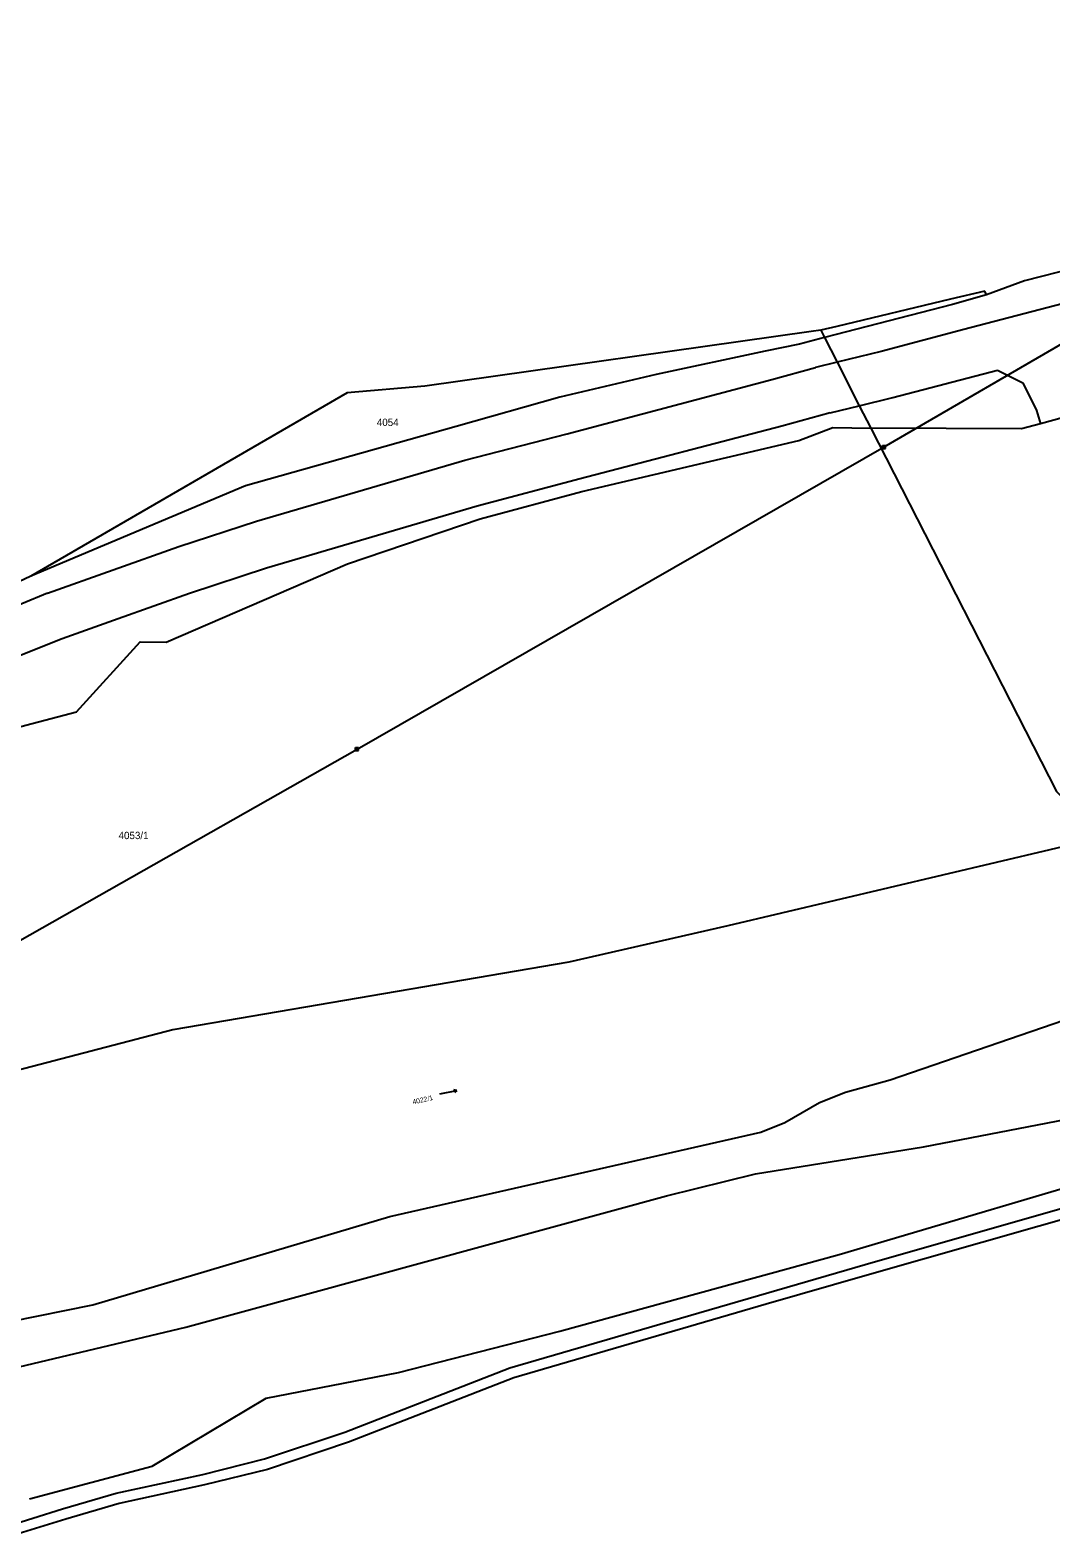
# Model space of a CAD drawing. Extents: x -869103 to -863415, y -1015889 to -1012477.
# Drawn here: x -868437.4 to -868200.8, y -1014156.3 to -1013806.9 of the extents above; entities that cross this region are included whole.
import ezdxf

# ---------------------------------------------------------------- set-up
doc = ezdxf.new("R2010")
doc.units = 0
for name, color, linetype in [('Hranice katastralního území', 7, 'Continuous'), ('Hranice parcel', 7, 'Continuous'), ('Parcelní čísla', 7, 'Continuous'), ('Poz předměty', 7, 'Continuous'), ('Vnitřní kresba', 7, 'Continuous'), ('Značky kultur', 7, 'Continuous')]:
    doc.layers.add(name, color=color, linetype=linetype)

msp = doc.modelspace()

# ---------------------------------------------------------------- linework, layer by layer
at = {"layer": 'Hranice katastralního území'}
for p, q in [((-868216.08, -1013867.41), (-868224.08, -1013869.32)), ((-868224.08, -1013869.32), (-868250.44, -1013875.6)), ((-868250.44, -1013875.6), (-868254.15, -1013876.48)), ((-868256.39, -1013876.8), (-868345.9, -1013889.45)), ((-868254.15, -1013876.48), (-868256.39, -1013876.8)), ((-868345.9, -1013889.45), (-868363.93, -1013891.03)), ((-868363.93, -1013891.03), (-868437.26, -1013933.51)), ((-868437.26, -1013933.51), (-868449.58, -1013939.22))]:
    msp.add_line(p, q, dxfattribs=at)
for points in [[(-868187.46, -1013860.15), (-868195.36, -1013862.12), (-868206.87, -1013865.06)], [(-868206.87, -1013865.06), (-868215.73, -1013868.31), (-868216.08, -1013867.41)]]:
    msp.add_lwpolyline(points, dxfattribs=at)
at = {"layer": 'Hranice parcel'}
for p, q in [((-868216.08, -1013867.41), (-868224.08, -1013869.32)), ((-868224.08, -1013869.32), (-868250.44, -1013875.6)), ((-868250.44, -1013875.6), (-868254.15, -1013876.48)), ((-868256.39, -1013876.8), (-868345.9, -1013889.45)), ((-868253.27, -1013878.2), (-868259.04, -1013879.73)), ((-868254.15, -1013876.48), (-868256.39, -1013876.8)), ((-868254.15, -1013876.48), (-868253.27, -1013878.2)), ((-868345.9, -1013889.45), (-868363.93, -1013891.03)), ((-868363.93, -1013891.03), (-868437.26, -1013933.51)), ((-868251.32, -1013899), (-868242.56, -1013899.17)), ((-868437.26, -1013933.51), (-868449.58, -1013939.22))]:
    msp.add_line(p, q, dxfattribs=at)
for points in [[(-868187.46, -1013860.15), (-868195.36, -1013862.12), (-868206.87, -1013865.06)], [(-868206.87, -1013865.06), (-868215.73, -1013868.31), (-868216.08, -1013867.41)], [(-868253.27, -1013878.2), (-868250.36, -1013883.91), (-868245.2, -1013894), (-868242.56, -1013899.17)], [(-868259.04, -1013879.73), (-868267, -1013881.32), (-868292.32, -1013886.72), (-868314.64, -1013891.96), (-868338.63, -1013898.8), (-868387.51, -1013912.53), (-868437.26, -1013933.51)], [(-868172.6, -1013889.83), (-868197.9, -1013896.72), (-868203.17, -1013898.15), (-868207.6, -1013899.36), (-868242.56, -1013899.17)], [(-868583.7, -1014019.96), (-868577.98, -1014017.42), (-868565.3, -1014012.5), (-868544.64, -1014004.08), (-868518.89, -1013993.58), (-868471.65, -1013976.71), (-868426.69, -1013964.89), (-868411.92, -1013948.72), (-868405.89, -1013948.77), (-868363.81, -1013930.65), (-868333.1, -1013920.22), (-868309.55, -1013913.82), (-868259.21, -1013902), (-868251.32, -1013899)], [(-868242.56, -1013899.17), (-868199.47, -1013983.4), (-868188.6, -1013993.99)], [(-868188.6, -1013993.99), (-868275.65, -1014014.53), (-868312.56, -1014022.91), (-868404.33, -1014038.61), (-868523.03, -1014069.6), (-868528.66, -1014067.56), (-868561.58, -1014055.1), (-868580.35, -1014054.24), (-868590.41, -1014053.78), (-868595.86, -1014053.53), (-868631.45, -1014067.42)], [(-868591.62, -1014103.18), (-868585.42, -1014103.82), (-868575.39, -1014104.86), (-868514.07, -1014111.22), (-868494.97, -1014112.05), (-868479.09, -1014111.46), (-868441.95, -1014106.19), (-868422.89, -1014102.38), (-868354.02, -1014081.9), (-868268.05, -1014062.31), (-868262.48, -1014060.08), (-868254.43, -1014055.44), (-868248.41, -1014053.05), (-868238.03, -1014050.23), (-868185.19, -1014032.06), (-868130.14, -1014014.87), (-868115.17, -1014010.88), (-868041.6, -1013995.22), (-868023.95, -1013994.22), (-868001.49, -1013995.1), (-867897.52, -1014004.41), (-867723.38, -1014053.39)], [(-868453.05, -1014119.81), (-868401.3, -1014107.55), (-868289.92, -1014077.05), (-868269.27, -1014071.99), (-868230.3, -1014065.77), (-868177.49, -1014055.57), (-868049.39, -1014020.82), (-868038.72, -1014018.67), (-868035.5, -1014018.43), (-868002.16, -1014019.4), (-867930.72, -1014025.47), (-867913.39, -1014027.73), (-867896.49, -1014031.14), (-867874.43, -1014036.86), (-867798.47, -1014059.21), (-867699.52, -1014084)], [(-868437.57, -1014147.33), (-868409.14, -1014139.73), (-868382.69, -1014124), (-868352.05, -1014118), (-868314.63, -1014108.44), (-868249.83, -1014090.72), (-868104.72, -1014047.73), (-868059.96, -1014035.8), (-868039.46, -1014032.13), (-868020.37, -1014029.96)], [(-868443.65, -1014153.92), (-868429.88, -1014149.63), (-868417.46, -1014146.02), (-868397.37, -1014141.64), (-868383.05, -1014138.07), (-868364.47, -1014131.86), (-868326.2, -1014116.94), (-868295.67, -1014108.06), (-868243.87, -1014093.02), (-868164.12, -1014070.24), (-868137.03, -1014062.86), (-868123.79, -1014059.85), (-868106.06, -1014054.83), (-868086.9, -1014049.57), (-868063.52, -1014045.33), (-868031.59, -1014041.18), (-868006.04, -1014039.84), (-867989.18, -1014040.21), (-867963.1, -1014042.16), (-867935.39, -1014045.74), (-867915.29, -1014048.87), (-867890.76, -1014054.91), (-867845.01, -1014068.87), (-867774.19, -1014090.9)], [(-868163.63, -1014072.73), (-868243.35, -1014095.44), (-868266.81, -1014102.2), (-868325.32, -1014119.28), (-868363.59, -1014134.19), (-868382.42, -1014140.48), (-868397.03, -1014144.1), (-868416.79, -1014148.42), (-868429.18, -1014152.01), (-868443.17, -1014156.35)]]:
    msp.add_lwpolyline(points, dxfattribs=at)
at = {"layer": 'Poz předměty'}
for p, q in [((-868239.47, -1013903.52), (-868073.06, -1013806.94)), ((-868361.62, -1013973.56), (-868239.47, -1013903.52)), ((-868239.82, -1013903.17), (-868239.12, -1013903.17)), ((-868239.82, -1013903.87), (-868239.82, -1013903.17)), ((-868239.82, -1013903.31), (-868239.12, -1013903.31)), ((-868239.82, -1013903.45), (-868239.12, -1013903.45)), ((-868239.82, -1013903.59), (-868239.12, -1013903.59)), ((-868239.82, -1013903.73), (-868239.12, -1013903.73)), ((-868239.82, -1013903.87), (-868239.12, -1013903.87)), ((-868239.68, -1013903.87), (-868239.68, -1013903.17)), ((-868239.54, -1013903.87), (-868239.54, -1013903.17)), ((-868239.4, -1013903.87), (-868239.4, -1013903.17)), ((-868239.26, -1013903.87), (-868239.26, -1013903.17)), ((-868239.12, -1013903.87), (-868239.12, -1013903.17)), ((-868361.97, -1013973.21), (-868361.27, -1013973.21)), ((-868361.97, -1013973.91), (-868361.97, -1013973.21)), ((-868361.97, -1013973.35), (-868361.27, -1013973.35)), ((-868361.97, -1013973.49), (-868361.27, -1013973.49)), ((-868361.97, -1013973.63), (-868361.27, -1013973.63)), ((-868361.97, -1013973.77), (-868361.27, -1013973.77)), ((-868361.83, -1013973.91), (-868361.83, -1013973.21)), ((-868361.69, -1013973.91), (-868361.69, -1013973.21)), ((-868361.55, -1013973.91), (-868361.55, -1013973.21)), ((-868361.41, -1013973.91), (-868361.41, -1013973.21)), ((-868361.27, -1013973.91), (-868361.27, -1013973.21)), ((-868361.97, -1013973.91), (-868361.27, -1013973.91))]:
    msp.add_line(p, q, dxfattribs=at)
msp.add_lwpolyline([(-868498.46, -1014052.7), (-868487.01, -1014044.64), (-868361.62, -1013973.56)], dxfattribs=at)
at = {"layer": 'Vnitřní kresba'}
for p, q in [((-868215.73, -1013868.31), (-868223.59, -1013870.54)), ((-868188.02, -1013867.74), (-868220.97, -1013876.34)), ((-868223.59, -1013870.54), (-868253.27, -1013878.2)), ((-868220.97, -1013876.34), (-868240.16, -1013881.45)), ((-868240.16, -1013881.45), (-868250.36, -1013883.91)), ((-868265.49, -1013887.89), (-868255.32, -1013885.11)), ((-868250.36, -1013883.91), (-868255.32, -1013885.11)), ((-868237.41, -1013892.1), (-868213.18, -1013885.76)), ((-868213.18, -1013885.76), (-868207.31, -1013888.64)), ((-868312.96, -1013900.46), (-868265.49, -1013887.89)), ((-868207.31, -1013888.64), (-868204.13, -1013895.08)), ((-868245.2, -1013894), (-868237.41, -1013892.1)), ((-868251.96, -1013895.65), (-868263.17, -1013898.7)), ((-868251.96, -1013895.65), (-868245.2, -1013894)), ((-868204.13, -1013895.08), (-868203.17, -1013898.15)), ((-868336.66, -1013906.63), (-868312.96, -1013900.46)), ((-868263.17, -1013898.7), (-868309.92, -1013910.89)), ((-868384.93, -1013920.75), (-868336.66, -1013906.63)), ((-868309.92, -1013910.89), (-868333.76, -1013917.22)), ((-868333.76, -1013917.22), (-868382.6, -1013931.63)), ((-868402.94, -1013926.58), (-868384.93, -1013920.75)), ((-868433.39, -1013937.43), (-868402.94, -1013926.58)), ((-868382.6, -1013931.63), (-868400.46, -1013937.46)), ((-868433.39, -1013937.43), (-868480.32, -1013956.88)), ((-868400.46, -1013937.46), (-868416.98, -1013943.33)), ((-868416.98, -1013943.33), (-868429.98, -1013948.02)), ((-868429.98, -1013948.02), (-868476.56, -1013966.57))]:
    msp.add_line(p, q, dxfattribs=at)
at = {"layer": 'Značky kultur'}
for p, q in [((-868342.42, -1014053.48), (-868338.47, -1014052.71)), ((-868338.47, -1014052.71), (-868339.18, -1014052.51)), ((-868338.47, -1014052.71), (-868339.05, -1014053.17))]:
    msp.add_line(p, q, dxfattribs=at)

# ---------------------------------------------------------------- texts
at = {"layer": 'Parcelní čísla'}
for s, p in [('4054', (-868357.05, -1013898.68)), ('4053/1', (-868416.92, -1013994.42))]:
    msp.add_text(s, height=1.7, dxfattribs=at).set_placement(p)
msp.add_text('4022/1', height=1.139, rotation=13, dxfattribs=at).set_placement((-868348.64, -1014055.92))

doc.saveas('drawing.dxf')
